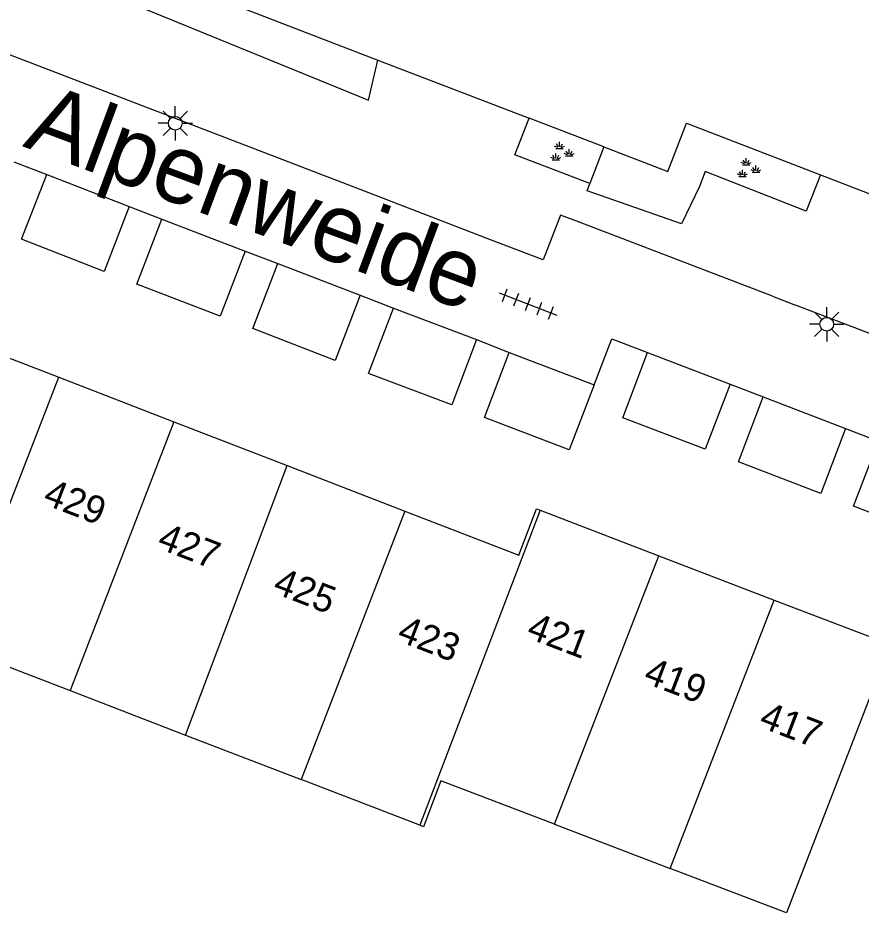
# Model space of a CAD drawing. Extents: x 132994 to 136000, y 393499 to 395512.
# Drawn here: x 134668.97 to 134699.63, y 394285.12 to 394317.47 of the extents above; entities that cross this region are included whole.
import ezdxf

# ---------------------------------------------------------------- set-up
doc = ezdxf.new("R2010")
doc.units = 0
for name, color, linetype in [('gg-afsc-erfafscheiding', 7, 'Continuous'), ('gg-anno-huisnummerreeks BGT', 7, 'Continuous'), ('gg-anno-openbare ruimte label', 7, 'Continuous'), ('gg-bbg-bijgebouw', 7, 'Continuous'), ('gg-bbg-hoofdgebouw', 7, 'Continuous'), ('gg-bbg-tussenscheiding', 7, 'Continuous'), ('gg-knt-verharding', 7, 'Continuous'), ('gt-grn-groengrens', 7, 'Continuous'), ('gt-grn-weggrens', 7, 'Continuous'), ('gt-symb-groenvak', 7, 'Continuous'), ('gt-symb-lichtmast', 7, 'Continuous'), ('gt-symb-tegel verharding', 7, 'Continuous')]:
    doc.layers.add(name, color=color, linetype=linetype)

# ---------------------------------------------------------------- blocks, each defined once
blk = doc.blocks.new('gt0-LMAST')
at = {"layer": 'gt-symb-lichtmast'}
for p, q in [((-0.182, 0.173), (-0.447, 0.438)), ((-0.005, 0.246), (-0.005, 0.621)), ((0.172, 0.173), (0.437, 0.438)), ((-0.255, -0.004), (-0.63, -0.004)), ((-0.182, -0.181), (-0.447, -0.446)), ((-0.005, -0.254), (-0.005, -0.629)), ((0.437, -0.446), (0.172, -0.181)), ((0.245, -0.004), (0.62, -0.004))]:
    blk.add_line(p, q, dxfattribs=at)
blk.add_circle((-0.005, -0.004), 0.25, dxfattribs=at)
blk = doc.blocks.new('gt0-GRVAK')
at = {"layer": 'gt-symb-groenvak'}
for p, q in [((-0.047, 0.214), (-0.047, 0.393)), ((-0.11, 0.189), (-0.228, 0.24)), ((-0.182, 0.153), (0.088, 0.153)), ((-0.091, 0.211), (-0.156, 0.322)), ((-0.004, 0.211), (0.061, 0.322)), ((0.015, 0.189), (0.133, 0.24)), ((0.262, -0.052), (0.197, 0.059)), ((0.305, -0.049), (0.305, 0.13)), ((0.349, -0.052), (0.414, 0.059)), ((-0.245, -0.228), (-0.363, -0.177)), ((-0.318, -0.264), (-0.047, -0.264)), ((-0.226, -0.206), (-0.291, -0.095)), ((-0.183, -0.203), (-0.183, -0.024)), ((-0.139, -0.206), (-0.074, -0.095)), ((-0.12, -0.228), (-0.002, -0.177)), ((0.243, -0.074), (0.125, -0.023)), ((0.17, -0.11), (0.441, -0.11)), ((0.368, -0.074), (0.486, -0.023))]:
    blk.add_line(p, q, dxfattribs=at)
blk = doc.blocks.new('gt0-TEG1')
at = {"layer": 'gt-symb-tegel verharding'}
for p, q in [((-1.125, 0), (1.125, 0)), ((-0.9, -0.25), (-0.9, 0.25)), ((-0.45, -0.25), (-0.45, 0.25)), ((0, -0.25), (0, 0.25)), ((0.45, -0.25), (0.45, 0.25)), ((0.9, -0.25), (0.9, 0.25))]:
    blk.add_line(p, q, dxfattribs=at)

msp = doc.modelspace()

# ---------------------------------------------------------------- linework, layer by layer
at = {"layer": 'gg-afsc-erfafscheiding'}
for p, q in [((134668.024, 394321.33), (134682.062, 394315.933)), ((134682.062, 394315.933), (134687.553, 394313.822)), ((134690.272, 394312.776), (134687.553, 394313.822)), ((134698.142, 394311.764), (134701.251, 394310.569))]:
    msp.add_line(p, q, dxfattribs=at)
msp.add_lwpolyline([(134690.272, 394312.776), (134692.595, 394311.883), (134693.27, 394313.638), (134698.142, 394311.764)], dxfattribs=at)
at = {"layer": 'gg-bbg-bijgebouw'}
for p, q in [((134670.02, 394311.77), (134673.02, 394310.61)), ((134674.21, 394310.15), (134677.23, 394308.99)), ((134678.42, 394308.54), (134681.42, 394307.39)), ((134682.62, 394306.92), (134685.64, 394305.78)), ((134686.83, 394305.31), (134689.92, 394304.13)), ((134691.86, 394305.31), (134694.86, 394304.16)), ((134696.06, 394303.7), (134699.06, 394302.55))]:
    msp.add_line(p, q, dxfattribs=at)
for points in [[(134673.02, 394310.61), (134672.11, 394308.25), (134669.11, 394309.42), (134670.02, 394311.77)], [(134677.23, 394308.99), (134676.32, 394306.63), (134673.3, 394307.79), (134674.21, 394310.15)], [(134681.42, 394307.39), (134680.51, 394305.02), (134677.51, 394306.18), (134678.42, 394308.54)], [(134685.64, 394305.78), (134684.74, 394303.41), (134681.72, 394304.55), (134682.62, 394306.92)], [(134689.92, 394304.13), (134689.01, 394301.77), (134685.93, 394302.95), (134686.83, 394305.31)], [(134694.86, 394304.16), (134693.96, 394301.8), (134690.96, 394302.94), (134691.86, 394305.31)], [(134699.06, 394302.55), (134698.16, 394300.19), (134695.16, 394301.34), (134696.06, 394303.7)], [(134703.26, 394300.93), (134702.35, 394298.57), (134699.34, 394299.73), (134700.25, 394302.09)]]:
    msp.add_lwpolyline(points, dxfattribs=at)
at = {"layer": 'gg-bbg-hoofdgebouw'}
for p, q in [((134666.25, 394306.032), (134670.457, 394304.407)), ((134670.457, 394304.407), (134674.636, 394302.794)), ((134674.636, 394302.794), (134678.76, 394301.201)), ((134678.76, 394301.201), (134683.041, 394299.548)), ((134687.96, 394299.576), (134692.273, 394297.921)), ((134692.273, 394297.921), (134696.466, 394296.313)), ((134696.466, 394296.313), (134700.674, 394294.699)), ((134666.67, 394294.644), (134670.879, 394293.024)), ((134670.879, 394293.024), (134675.069, 394291.41)), ((134675.069, 394291.41), (134679.268, 394289.794)), ((134683.58, 394288.134), (134679.268, 394289.794)), ((134688.475, 394288.172), (134692.687, 394286.56)), ((134696.905, 394284.946), (134692.687, 394286.56))]:
    msp.add_line(p, q, dxfattribs=at)
for points in [[(134683.041, 394299.548), (134687.18, 394297.95), (134687.82, 394299.63), (134687.96, 394299.576)], [(134688.475, 394288.172), (134684.35, 394289.75), (134683.72, 394288.08), (134683.58, 394288.134)]]:
    msp.add_lwpolyline(points, dxfattribs=at)
at = {"layer": 'gg-bbg-tussenscheiding'}
for p, q in [((134666.67, 394294.644), (134670.457, 394304.407)), ((134674.636, 394302.794), (134670.879, 394293.024)), ((134675.069, 394291.41), (134678.76, 394301.201)), ((134683.041, 394299.548), (134679.268, 394289.794)), ((134687.96, 394299.576), (134683.58, 394288.134)), ((134688.475, 394288.172), (134692.273, 394297.921)), ((134692.687, 394286.56), (134696.466, 394296.313)), ((134700.674, 394294.699), (134696.905, 394284.946))]:
    msp.add_line(p, q, dxfattribs=at)
at = {"layer": 'gg-knt-verharding'}
for p, q in [((134681.573, 394311.163), (134664.743, 394317.631)), ((134668.83, 394312.23), (134670.02, 394311.77)), ((134686.156, 394309.402), (134681.573, 394311.163)), ((134673.02, 394310.61), (134674.21, 394310.15)), ((134696.402, 394307.351), (134689.249, 394310.086)), ((134677.23, 394308.99), (134678.42, 394308.54)), ((134681.42, 394307.39), (134682.62, 394306.92)), ((134708.75, 394302.63), (134697.242, 394307.03)), ((134685.64, 394305.78), (134686.83, 394305.31)), ((134694.86, 394304.16), (134696.06, 394303.7)), ((134699.06, 394302.55), (134700.25, 394302.09))]:
    msp.add_line(p, q, dxfattribs=at)
for points in [[(134689.249, 394310.086), (134688.69, 394310.3), (134688.06, 394308.67), (134686.156, 394309.402)], [(134689.92, 394304.13), (134690.56, 394305.81), (134691.86, 394305.31)]]:
    msp.add_lwpolyline(points, dxfattribs=at)
at = {"layer": 'gt-grn-groengrens'}
for p, q in [((134690.272, 394312.776), (134689.768, 394311.451)), ((134698.142, 394311.764), (134697.62, 394310.44))]:
    msp.add_line(p, q, dxfattribs=at)
for points in [[(134667.605, 394320.233), (134681.721, 394314.469), (134682.062, 394315.933)], [(134689.768, 394311.451), (134687.04, 394312.488), (134687.553, 394313.822)], [(134697.62, 394310.44), (134693.959, 394311.884), (134693.749, 394311.344), (134693.089, 394309.978), (134689.667, 394311.186), (134689.768, 394311.451)]]:
    msp.add_lwpolyline(points, dxfattribs=at)
at = {"layer": 'gt-grn-weggrens'}
msp.add_line((134696.402, 394307.351), (134697.242, 394307.03), dxfattribs=at)

# ---------------------------------------------------------------- block references
at = {"layer": 'gt-symb-groenvak'}
for p in [(134688.708, 394312.566), (134695.495, 394311.971)]:
    msp.add_blockref('gt0-GRVAK', p, dxfattribs=at)
at = {"layer": 'gt-symb-lichtmast'}
for p in [(134674.698, 394313.639), (134698.379, 394306.339)]:
    msp.add_blockref('gt0-LMAST', p, dxfattribs=at)
at = {"layer": 'gt-symb-tegel verharding', "rotation": -21.045740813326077}
msp.add_blockref('gt0-TEG1', (134687.512, 394307.07), dxfattribs=at)

# ---------------------------------------------------------------- texts
at = {"layer": 'gg-anno-huisnummerreeks BGT'}
for s, rotation, p in [('429', 338.9, (134669.84, 394299.823)), ('427', 338.9, (134673.991, 394298.22)), ('425', 338.9, (134678.194, 394296.597)), ('423', 338.9, (134682.709, 394294.853)), ('421', 339, (134687.413, 394294.966)), ('419', 339, (134691.666, 394293.335)), ('417', 339, (134695.866, 394291.724))]:
    msp.add_text(s, height=1, rotation=rotation, dxfattribs=at).set_placement(p)
at = {"layer": 'gg-anno-openbare ruimte label'}
msp.add_text('Alpenweide', height=2.5, rotation=339.6, dxfattribs=at).set_placement((134669.114, 394312.806))

doc.saveas('drawing.dxf')
